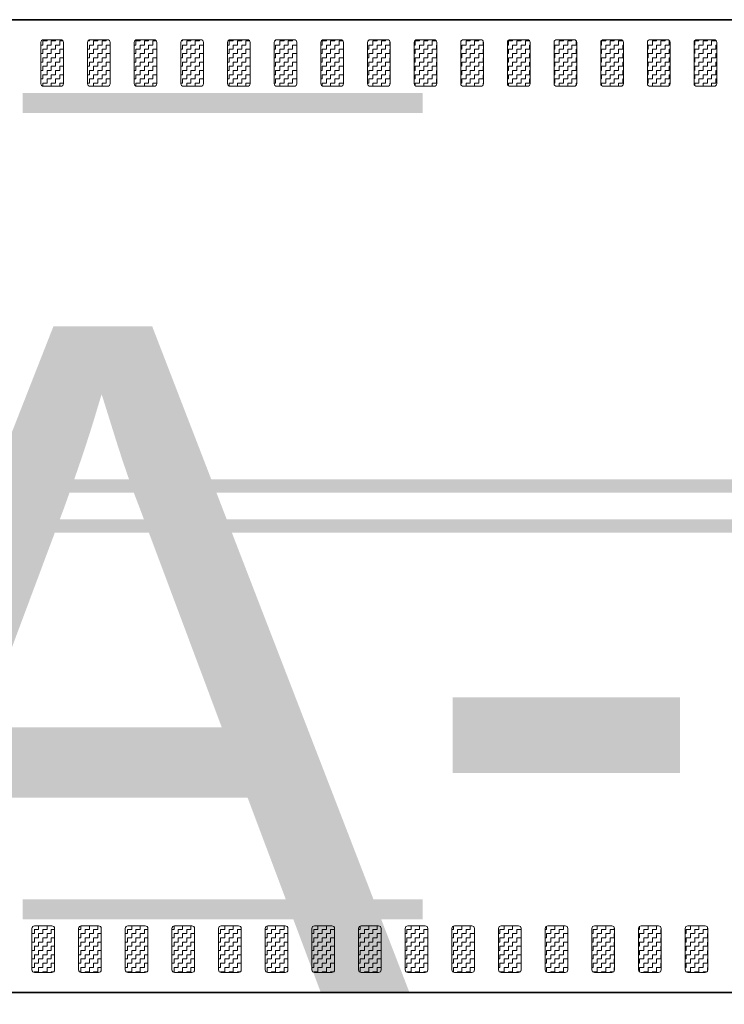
# Model space of a CAD drawing. Header units: metres. Extents: x -699 to 2316, y -1199 to 781.
# Tile 433 of 593: x 884.95 to 890.24, y -289.9 to -282.51. Entities that reach past the tile are written whole.
import ezdxf

# ---------------------------------------------------------------- set-up
doc = ezdxf.new("R2010")
doc.units = ezdxf.units.M
doc.linetypes.add('VW-3-3_STREEP', pattern=[6, 3, -3])
doc.linetypes.add('VW-9-3_STREEP', pattern=[12, 9, -3])
for name, color, linetype, lineweight in [('N-WA-VW-MARKERING_DYNAMISCH-G', 7, 'Continuous', 35), ('N-WE-VH-KANTVERHARDING-G', 210, 'Continuous', 35), ('N-WE-VW-MARKERING_LANGS_STREEP_33-G', 7, 'VW-3-3_STREEP', 13), ('N-WE-VW-MARKERING_LANGS_STREEP_93-G', 7, 'VW-9-3_STREEP', 13)]:
    doc.layers.add(name, color=color, linetype=linetype, lineweight=lineweight)
doc.layers.add('X-XX-AL-TEKENBLAD_VIEWPORT-G', color=7, linetype='Continuous', lineweight=18, plot=False)
doc.styles.add('ariel', font='arial.ttf')
pattern_1 = [(180, (0, 0), (-0.03175, -0.03175), [0.03175, -0.03175]), (270, (-0.03175, 0), (0.03175, -0.03175), [0.03175, -0.03175])]

msp = doc.modelspace()

# ---------------------------------------------------------------- hatches: boundary and pattern name
at = {"layer": 'N-WA-VW-MARKERING_DYNAMISCH-G', "lineweight": 9}
h = msp.add_hatch(dxfattribs=at)
h.set_pattern_fill('ZIGZAG', color=8, scale=0.01, angle=180, style=0)
h.set_pattern_definition(pattern_1)
edge = h.paths.add_edge_path()
edge.add_line((885.1318, -283.0115), (885.2618, -283.0115))
edge.add_arc((885.2618, -282.9915), 0.02, 270, 360)
edge.add_line((885.2818, -282.9915), (885.2818, -282.6815))
edge.add_arc((885.2618, -282.6815), 0.02, 0, 90)
edge.add_line((885.2618, -282.6615), (885.1318, -282.6615))
edge.add_arc((885.1318, -282.6815), 0.02, 90, 180)
edge.add_line((885.1118, -282.6815), (885.1118, -282.9915))
edge.add_arc((885.1318, -282.9915), 0.02, 180, 270)
h = msp.add_hatch(dxfattribs=at)
h.set_pattern_fill('ZIGZAG', color=8, scale=0.01, angle=180, style=0)
h.set_pattern_definition(pattern_1)
edge = h.paths.add_edge_path()
edge.add_line((885.4818, -283.0115), (885.6118, -283.0115))
edge.add_arc((885.6118, -282.9915), 0.02, 270, 360)
edge.add_line((885.6318, -282.9915), (885.6318, -282.6815))
edge.add_arc((885.6118, -282.6815), 0.02, 0, 90)
edge.add_line((885.6118, -282.6615), (885.4818, -282.6615))
edge.add_arc((885.4818, -282.6815), 0.02, 90, 180)
edge.add_line((885.4618, -282.6815), (885.4618, -282.9915))
edge.add_arc((885.4818, -282.9915), 0.02, 180, 270)
h = msp.add_hatch(dxfattribs=at)
h.set_pattern_fill('ZIGZAG', color=8, scale=0.01, angle=180, style=0)
h.set_pattern_definition(pattern_1)
edge = h.paths.add_edge_path()
edge.add_line((885.8318, -283.0115), (885.9618, -283.0115))
edge.add_arc((885.9618, -282.9915), 0.02, 270, 360)
edge.add_line((885.9818, -282.9915), (885.9818, -282.6815))
edge.add_arc((885.9618, -282.6815), 0.02, 0, 90)
edge.add_line((885.9618, -282.6615), (885.8318, -282.6615))
edge.add_arc((885.8318, -282.6815), 0.02, 90, 180)
edge.add_line((885.8118, -282.6815), (885.8118, -282.9915))
edge.add_arc((885.8318, -282.9915), 0.02, 180, 270)
h = msp.add_hatch(dxfattribs=at)
h.set_pattern_fill('ZIGZAG', color=8, scale=0.01, angle=180, style=0)
h.set_pattern_definition(pattern_1)
edge = h.paths.add_edge_path()
edge.add_line((886.1818, -283.0115), (886.3118, -283.0115))
edge.add_arc((886.3118, -282.9915), 0.02, 270, 360)
edge.add_line((886.3318, -282.9915), (886.3318, -282.6815))
edge.add_arc((886.3118, -282.6815), 0.02, 0, 90)
edge.add_line((886.3118, -282.6615), (886.1818, -282.6615))
edge.add_arc((886.1818, -282.6815), 0.02, 90, 180)
edge.add_line((886.1618, -282.6815), (886.1618, -282.9915))
edge.add_arc((886.1818, -282.9915), 0.02, 180, 270)
h = msp.add_hatch(dxfattribs=at)
h.set_pattern_fill('ZIGZAG', color=8, scale=0.01, angle=180, style=0)
h.set_pattern_definition(pattern_1)
edge = h.paths.add_edge_path()
edge.add_line((886.5318, -283.0115), (886.6618, -283.0115))
edge.add_arc((886.6618, -282.9915), 0.02, 270, 360)
edge.add_line((886.6818, -282.9915), (886.6818, -282.6815))
edge.add_arc((886.6618, -282.6815), 0.02, 0, 90)
edge.add_line((886.6618, -282.6615), (886.5318, -282.6615))
edge.add_arc((886.5318, -282.6815), 0.02, 90, 180)
edge.add_line((886.5118, -282.6815), (886.5118, -282.9915))
edge.add_arc((886.5318, -282.9915), 0.02, 180, 270)
h = msp.add_hatch(dxfattribs=at)
h.set_pattern_fill('ZIGZAG', color=8, scale=0.01, angle=180, style=0)
h.set_pattern_definition(pattern_1)
edge = h.paths.add_edge_path()
edge.add_line((886.8818, -283.0115), (887.0118, -283.0115))
edge.add_arc((887.0118, -282.9915), 0.02, 270, 360)
edge.add_line((887.0318, -282.9915), (887.0318, -282.6815))
edge.add_arc((887.0118, -282.6815), 0.02, 0, 90)
edge.add_line((887.0118, -282.6615), (886.8818, -282.6615))
edge.add_arc((886.8818, -282.6815), 0.02, 90, 180)
edge.add_line((886.8618, -282.6815), (886.8618, -282.9915))
edge.add_arc((886.8818, -282.9915), 0.02, 180, 270)
h = msp.add_hatch(dxfattribs=at)
h.set_pattern_fill('ZIGZAG', color=8, scale=0.01, angle=180, style=0)
h.set_pattern_definition(pattern_1)
edge = h.paths.add_edge_path()
edge.add_line((887.2318, -283.0115), (887.3618, -283.0115))
edge.add_arc((887.3618, -282.9915), 0.02, 270, 360)
edge.add_line((887.3818, -282.9915), (887.3818, -282.6815))
edge.add_arc((887.3618, -282.6815), 0.02, 0, 90)
edge.add_line((887.3618, -282.6615), (887.2318, -282.6615))
edge.add_arc((887.2318, -282.6815), 0.02, 90, 180)
edge.add_line((887.2118, -282.6815), (887.2118, -282.9915))
edge.add_arc((887.2318, -282.9915), 0.02, 180, 270)
h = msp.add_hatch(dxfattribs=at)
h.set_pattern_fill('ZIGZAG', color=8, scale=0.01, angle=180, style=0)
h.set_pattern_definition(pattern_1)
edge = h.paths.add_edge_path()
edge.add_line((887.5818, -283.0115), (887.7118, -283.0115))
edge.add_arc((887.7118, -282.9915), 0.02, 270, 360)
edge.add_line((887.7318, -282.9915), (887.7318, -282.6815))
edge.add_arc((887.7118, -282.6815), 0.02, 0, 90)
edge.add_line((887.7118, -282.6615), (887.5818, -282.6615))
edge.add_arc((887.5818, -282.6815), 0.02, 90, 180)
edge.add_line((887.5618, -282.6815), (887.5618, -282.9915))
edge.add_arc((887.5818, -282.9915), 0.02, 180, 270)
h = msp.add_hatch(dxfattribs=at)
h.set_pattern_fill('ZIGZAG', color=8, scale=0.01, angle=180, style=0)
h.set_pattern_definition(pattern_1)
edge = h.paths.add_edge_path()
edge.add_line((887.9318, -283.0115), (888.0618, -283.0115))
edge.add_arc((888.0618, -282.9915), 0.02, 270, 360)
edge.add_line((888.0818, -282.9915), (888.0818, -282.6815))
edge.add_arc((888.0618, -282.6815), 0.02, 0, 90)
edge.add_line((888.0618, -282.6615), (887.9318, -282.6615))
edge.add_arc((887.9318, -282.6815), 0.02, 90, 180)
edge.add_line((887.9118, -282.6815), (887.9118, -282.9915))
edge.add_arc((887.9318, -282.9915), 0.02, 180, 270)
h = msp.add_hatch(dxfattribs=at)
h.set_pattern_fill('ZIGZAG', color=8, scale=0.01, angle=180, style=0)
h.set_pattern_definition(pattern_1)
edge = h.paths.add_edge_path()
edge.add_line((888.2818, -283.0115), (888.4118, -283.0115))
edge.add_arc((888.4118, -282.9915), 0.02, 270, 360)
edge.add_line((888.4318, -282.9915), (888.4318, -282.6815))
edge.add_arc((888.4118, -282.6815), 0.02, 0, 90)
edge.add_line((888.4118, -282.6615), (888.2818, -282.6615))
edge.add_arc((888.2818, -282.6815), 0.02, 90, 180)
edge.add_line((888.2618, -282.6815), (888.2618, -282.9915))
edge.add_arc((888.2818, -282.9915), 0.02, 180, 270)
h = msp.add_hatch(dxfattribs=at)
h.set_pattern_fill('ZIGZAG', color=8, scale=0.01, angle=180, style=0)
h.set_pattern_definition(pattern_1)
edge = h.paths.add_edge_path()
edge.add_line((888.6318, -283.0115), (888.7618, -283.0115))
edge.add_arc((888.7618, -282.9915), 0.02, 270, 360)
edge.add_line((888.7818, -282.9915), (888.7818, -282.6815))
edge.add_arc((888.7618, -282.6815), 0.02, 0, 90)
edge.add_line((888.7618, -282.6615), (888.6318, -282.6615))
edge.add_arc((888.6318, -282.6815), 0.02, 90, 180)
edge.add_line((888.6118, -282.6815), (888.6118, -282.9915))
edge.add_arc((888.6318, -282.9915), 0.02, 180, 270)
h = msp.add_hatch(dxfattribs=at)
h.set_pattern_fill('ZIGZAG', color=8, scale=0.01, angle=180, style=0)
h.set_pattern_definition(pattern_1)
edge = h.paths.add_edge_path()
edge.add_line((888.9818, -283.0115), (889.1118, -283.0115))
edge.add_arc((889.1118, -282.9915), 0.02, 270, 360)
edge.add_line((889.1318, -282.9915), (889.1318, -282.6815))
edge.add_arc((889.1118, -282.6815), 0.02, 0, 90)
edge.add_line((889.1118, -282.6615), (888.9818, -282.6615))
edge.add_arc((888.9818, -282.6815), 0.02, 90, 180)
edge.add_line((888.9618, -282.6815), (888.9618, -282.9915))
edge.add_arc((888.9818, -282.9915), 0.02, 180, 270)
h = msp.add_hatch(dxfattribs=at)
h.set_pattern_fill('ZIGZAG', color=8, scale=0.01, angle=180, style=0)
h.set_pattern_definition(pattern_1)
edge = h.paths.add_edge_path()
edge.add_line((889.3318, -283.0115), (889.4618, -283.0115))
edge.add_arc((889.4618, -282.9915), 0.02, 270, 360)
edge.add_line((889.4818, -282.9915), (889.4818, -282.6815))
edge.add_arc((889.4618, -282.6815), 0.02, 0, 90)
edge.add_line((889.4618, -282.6615), (889.3318, -282.6615))
edge.add_arc((889.3318, -282.6815), 0.02, 90, 180)
edge.add_line((889.3118, -282.6815), (889.3118, -282.9915))
edge.add_arc((889.3318, -282.9915), 0.02, 180, 270)
h = msp.add_hatch(dxfattribs=at)
h.set_pattern_fill('ZIGZAG', color=8, scale=0.01, angle=180, style=0)
h.set_pattern_definition(pattern_1)
edge = h.paths.add_edge_path()
edge.add_line((889.6818, -283.0115), (889.8118, -283.0115))
edge.add_arc((889.8118, -282.9915), 0.02, 270, 360)
edge.add_line((889.8318, -282.9915), (889.8318, -282.6815))
edge.add_arc((889.8118, -282.6815), 0.02, 0, 90)
edge.add_line((889.8118, -282.6615), (889.6818, -282.6615))
edge.add_arc((889.6818, -282.6815), 0.02, 90, 180)
edge.add_line((889.6618, -282.6815), (889.6618, -282.9915))
edge.add_arc((889.6818, -282.9915), 0.02, 180, 270)
h = msp.add_hatch(dxfattribs=at)
h.set_pattern_fill('ZIGZAG', color=8, scale=0.01, angle=180, style=0)
h.set_pattern_definition(pattern_1)
edge = h.paths.add_edge_path()
edge.add_line((890.0318, -283.0115), (890.1618, -283.0115))
edge.add_arc((890.1618, -282.9915), 0.02, 270, 360)
edge.add_line((890.1818, -282.9915), (890.1818, -282.6815))
edge.add_arc((890.1618, -282.6815), 0.02, 0, 90)
edge.add_line((890.1618, -282.6615), (890.0318, -282.6615))
edge.add_arc((890.0318, -282.6815), 0.02, 90, 180)
edge.add_line((890.0118, -282.6815), (890.0118, -282.9915))
edge.add_arc((890.0318, -282.9915), 0.02, 180, 270)
h = msp.add_hatch(dxfattribs=at)
h.set_pattern_fill('ZIGZAG', color=8, scale=0.01, angle=180, style=0)
h.set_pattern_definition(pattern_1)
edge = h.paths.add_edge_path()
edge.add_line((885.0648, -289.3115), (885.1948, -289.3115))
edge.add_arc((885.1948, -289.3315), 0.02, 0, 90, ccw=False)
edge.add_line((885.2148, -289.3315), (885.2148, -289.6415))
edge.add_arc((885.1948, -289.6415), 0.02, 270, 360, ccw=False)
edge.add_line((885.1948, -289.6615), (885.0648, -289.6615))
edge.add_arc((885.0648, -289.6415), 0.02, 180, 270, ccw=False)
edge.add_line((885.0448, -289.6415), (885.0448, -289.3315))
edge.add_arc((885.0648, -289.3315), 0.02, 90, 180, ccw=False)
h = msp.add_hatch(dxfattribs=at)
h.set_pattern_fill('ZIGZAG', color=8, scale=0.01, angle=180, style=0)
h.set_pattern_definition(pattern_1)
edge = h.paths.add_edge_path()
edge.add_line((885.4148, -289.3115), (885.5448, -289.3115))
edge.add_arc((885.5448, -289.3315), 0.02, 0, 90, ccw=False)
edge.add_line((885.5648, -289.3315), (885.5648, -289.6415))
edge.add_arc((885.5448, -289.6415), 0.02, 270, 360, ccw=False)
edge.add_line((885.5448, -289.6615), (885.4148, -289.6615))
edge.add_arc((885.4148, -289.6415), 0.02, 180, 270, ccw=False)
edge.add_line((885.3948, -289.6415), (885.3948, -289.3315))
edge.add_arc((885.4148, -289.3315), 0.02, 90, 180, ccw=False)
h = msp.add_hatch(dxfattribs=at)
h.set_pattern_fill('ZIGZAG', color=8, scale=0.01, angle=180, style=0)
h.set_pattern_definition(pattern_1)
edge = h.paths.add_edge_path()
edge.add_line((885.7648, -289.3115), (885.8948, -289.3115))
edge.add_arc((885.8948, -289.3315), 0.02, 0, 90, ccw=False)
edge.add_line((885.9148, -289.3315), (885.9148, -289.6415))
edge.add_arc((885.8948, -289.6415), 0.02, 270, 360, ccw=False)
edge.add_line((885.8948, -289.6615), (885.7648, -289.6615))
edge.add_arc((885.7648, -289.6415), 0.02, 180, 270, ccw=False)
edge.add_line((885.7448, -289.6415), (885.7448, -289.3315))
edge.add_arc((885.7648, -289.3315), 0.02, 90, 180, ccw=False)
h = msp.add_hatch(dxfattribs=at)
h.set_pattern_fill('ZIGZAG', color=8, scale=0.01, angle=180, style=0)
h.set_pattern_definition(pattern_1)
edge = h.paths.add_edge_path()
edge.add_line((886.1148, -289.3115), (886.2448, -289.3115))
edge.add_arc((886.2448, -289.3315), 0.02, 0, 90, ccw=False)
edge.add_line((886.2648, -289.3315), (886.2648, -289.6415))
edge.add_arc((886.2448, -289.6415), 0.02, 270, 360, ccw=False)
edge.add_line((886.2448, -289.6615), (886.1148, -289.6615))
edge.add_arc((886.1148, -289.6415), 0.02, 180, 270, ccw=False)
edge.add_line((886.0948, -289.6415), (886.0948, -289.3315))
edge.add_arc((886.1148, -289.3315), 0.02, 90, 180, ccw=False)
h = msp.add_hatch(dxfattribs=at)
h.set_pattern_fill('ZIGZAG', color=8, scale=0.01, angle=180, style=0)
h.set_pattern_definition(pattern_1)
edge = h.paths.add_edge_path()
edge.add_line((886.4648, -289.3115), (886.5948, -289.3115))
edge.add_arc((886.5948, -289.3315), 0.02, 0, 90, ccw=False)
edge.add_line((886.6148, -289.3315), (886.6148, -289.6415))
edge.add_arc((886.5948, -289.6415), 0.02, 270, 360, ccw=False)
edge.add_line((886.5948, -289.6615), (886.4648, -289.6615))
edge.add_arc((886.4648, -289.6415), 0.02, 180, 270, ccw=False)
edge.add_line((886.4448, -289.6415), (886.4448, -289.3315))
edge.add_arc((886.4648, -289.3315), 0.02, 90, 180, ccw=False)
h = msp.add_hatch(dxfattribs=at)
h.set_pattern_fill('ZIGZAG', color=8, scale=0.01, angle=180, style=0)
h.set_pattern_definition(pattern_1)
edge = h.paths.add_edge_path()
edge.add_line((886.8148, -289.3115), (886.9448, -289.3115))
edge.add_arc((886.9448, -289.3315), 0.02, 0, 90, ccw=False)
edge.add_line((886.9648, -289.3315), (886.9648, -289.6415))
edge.add_arc((886.9448, -289.6415), 0.02, 270, 360, ccw=False)
edge.add_line((886.9448, -289.6615), (886.8148, -289.6615))
edge.add_arc((886.8148, -289.6415), 0.02, 180, 270, ccw=False)
edge.add_line((886.7948, -289.6415), (886.7948, -289.3315))
edge.add_arc((886.8148, -289.3315), 0.02, 90, 180, ccw=False)
h = msp.add_hatch(dxfattribs=at)
h.set_pattern_fill('ZIGZAG', color=8, scale=0.01, angle=180, style=0)
h.set_pattern_definition(pattern_1)
edge = h.paths.add_edge_path()
edge.add_line((887.1648, -289.3115), (887.2948, -289.3115))
edge.add_arc((887.2948, -289.3315), 0.02, 0, 90, ccw=False)
edge.add_line((887.3148, -289.3315), (887.3148, -289.6415))
edge.add_arc((887.2948, -289.6415), 0.02, 270, 360, ccw=False)
edge.add_line((887.2948, -289.6615), (887.1648, -289.6615))
edge.add_arc((887.1648, -289.6415), 0.02, 180, 270, ccw=False)
edge.add_line((887.1448, -289.6415), (887.1448, -289.3315))
edge.add_arc((887.1648, -289.3315), 0.02, 90, 180, ccw=False)
h = msp.add_hatch(dxfattribs=at)
h.set_pattern_fill('ZIGZAG', color=8, scale=0.01, angle=180, style=0)
h.set_pattern_definition(pattern_1)
edge = h.paths.add_edge_path()
edge.add_line((887.5148, -289.3115), (887.6448, -289.3115))
edge.add_arc((887.6448, -289.3315), 0.02, 0, 90, ccw=False)
edge.add_line((887.6648, -289.3315), (887.6648, -289.6415))
edge.add_arc((887.6448, -289.6415), 0.02, 270, 360, ccw=False)
edge.add_line((887.6448, -289.6615), (887.5148, -289.6615))
edge.add_arc((887.5148, -289.6415), 0.02, 180, 270, ccw=False)
edge.add_line((887.4948, -289.6415), (887.4948, -289.3315))
edge.add_arc((887.5148, -289.3315), 0.02, 90, 180, ccw=False)
h = msp.add_hatch(dxfattribs=at)
h.set_pattern_fill('ZIGZAG', color=8, scale=0.01, angle=180, style=0)
h.set_pattern_definition(pattern_1)
edge = h.paths.add_edge_path()
edge.add_line((887.8648, -289.3115), (887.9948, -289.3115))
edge.add_arc((887.9948, -289.3315), 0.02, 0, 90, ccw=False)
edge.add_line((888.0148, -289.3315), (888.0148, -289.6415))
edge.add_arc((887.9948, -289.6415), 0.02, 270, 360, ccw=False)
edge.add_line((887.9948, -289.6615), (887.8648, -289.6615))
edge.add_arc((887.8648, -289.6415), 0.02, 180, 270, ccw=False)
edge.add_line((887.8448, -289.6415), (887.8448, -289.3315))
edge.add_arc((887.8648, -289.3315), 0.02, 90, 180, ccw=False)
h = msp.add_hatch(dxfattribs=at)
h.set_pattern_fill('ZIGZAG', color=8, scale=0.01, angle=180, style=0)
h.set_pattern_definition(pattern_1)
edge = h.paths.add_edge_path()
edge.add_line((888.2148, -289.3115), (888.3448, -289.3115))
edge.add_arc((888.3448, -289.3315), 0.02, 0, 90, ccw=False)
edge.add_line((888.3648, -289.3315), (888.3648, -289.6415))
edge.add_arc((888.3448, -289.6415), 0.02, 270, 360, ccw=False)
edge.add_line((888.3448, -289.6615), (888.2148, -289.6615))
edge.add_arc((888.2148, -289.6415), 0.02, 180, 270, ccw=False)
edge.add_line((888.1948, -289.6415), (888.1948, -289.3315))
edge.add_arc((888.2148, -289.3315), 0.02, 90, 180, ccw=False)
h = msp.add_hatch(dxfattribs=at)
h.set_pattern_fill('ZIGZAG', color=8, scale=0.01, angle=180, style=0)
h.set_pattern_definition(pattern_1)
edge = h.paths.add_edge_path()
edge.add_line((888.5648, -289.3115), (888.6948, -289.3115))
edge.add_arc((888.6948, -289.3315), 0.02, 0, 90, ccw=False)
edge.add_line((888.7148, -289.3315), (888.7148, -289.6415))
edge.add_arc((888.6948, -289.6415), 0.02, 270, 360, ccw=False)
edge.add_line((888.6948, -289.6615), (888.5648, -289.6615))
edge.add_arc((888.5648, -289.6415), 0.02, 180, 270, ccw=False)
edge.add_line((888.5448, -289.6415), (888.5448, -289.3315))
edge.add_arc((888.5648, -289.3315), 0.02, 90, 180, ccw=False)
h = msp.add_hatch(dxfattribs=at)
h.set_pattern_fill('ZIGZAG', color=8, scale=0.01, angle=180, style=0)
h.set_pattern_definition(pattern_1)
edge = h.paths.add_edge_path()
edge.add_line((888.9148, -289.3115), (889.0448, -289.3115))
edge.add_arc((889.0448, -289.3315), 0.02, 0, 90, ccw=False)
edge.add_line((889.0648, -289.3315), (889.0648, -289.6415))
edge.add_arc((889.0448, -289.6415), 0.02, 270, 360, ccw=False)
edge.add_line((889.0448, -289.6615), (888.9148, -289.6615))
edge.add_arc((888.9148, -289.6415), 0.02, 180, 270, ccw=False)
edge.add_line((888.8948, -289.6415), (888.8948, -289.3315))
edge.add_arc((888.9148, -289.3315), 0.02, 90, 180, ccw=False)
h = msp.add_hatch(dxfattribs=at)
h.set_pattern_fill('ZIGZAG', color=8, scale=0.01, angle=180, style=0)
h.set_pattern_definition(pattern_1)
edge = h.paths.add_edge_path()
edge.add_line((889.2648, -289.3115), (889.3948, -289.3115))
edge.add_arc((889.3948, -289.3315), 0.02, 0, 90, ccw=False)
edge.add_line((889.4148, -289.3315), (889.4148, -289.6415))
edge.add_arc((889.3948, -289.6415), 0.02, 270, 360, ccw=False)
edge.add_line((889.3948, -289.6615), (889.2648, -289.6615))
edge.add_arc((889.2648, -289.6415), 0.02, 180, 270, ccw=False)
edge.add_line((889.2448, -289.6415), (889.2448, -289.3315))
edge.add_arc((889.2648, -289.3315), 0.02, 90, 180, ccw=False)
h = msp.add_hatch(dxfattribs=at)
h.set_pattern_fill('ZIGZAG', color=8, scale=0.01, angle=180, style=0)
h.set_pattern_definition(pattern_1)
edge = h.paths.add_edge_path()
edge.add_line((889.6148, -289.3115), (889.7448, -289.3115))
edge.add_arc((889.7448, -289.3315), 0.02, 0, 90, ccw=False)
edge.add_line((889.7648, -289.3315), (889.7648, -289.6415))
edge.add_arc((889.7448, -289.6415), 0.02, 270, 360, ccw=False)
edge.add_line((889.7448, -289.6615), (889.6148, -289.6615))
edge.add_arc((889.6148, -289.6415), 0.02, 180, 270, ccw=False)
edge.add_line((889.5948, -289.6415), (889.5948, -289.3315))
edge.add_arc((889.6148, -289.3315), 0.02, 90, 180, ccw=False)
h = msp.add_hatch(dxfattribs=at)
h.set_pattern_fill('ZIGZAG', color=8, scale=0.01, angle=180, style=0)
h.set_pattern_definition(pattern_1)
edge = h.paths.add_edge_path()
edge.add_line((889.9648, -289.3115), (890.0948, -289.3115))
edge.add_arc((890.0948, -289.3315), 0.02, 0, 90, ccw=False)
edge.add_line((890.1148, -289.3315), (890.1148, -289.6415))
edge.add_arc((890.0948, -289.6415), 0.02, 270, 360, ccw=False)
edge.add_line((890.0948, -289.6615), (889.9648, -289.6615))
edge.add_arc((889.9648, -289.6415), 0.02, 180, 270, ccw=False)
edge.add_line((889.9448, -289.6415), (889.9448, -289.3315))
edge.add_arc((889.9648, -289.3315), 0.02, 90, 180, ccw=False)

# ---------------------------------------------------------------- linework, layer by layer
at = {"layer": 'N-WA-VW-MARKERING_DYNAMISCH-G', "color": 8, "lineweight": 9}
for points in [[(885.1318, -283.0115), (885.2618, -283.0115, 0.414214), (885.2818, -282.9915), (885.2818, -282.6815, 0.414214), (885.2618, -282.6615), (885.1318, -282.6615, 0.414214), (885.1118, -282.6815), (885.1118, -282.9915, 0.414214)], [(885.4818, -283.0115), (885.6118, -283.0115, 0.414214), (885.6318, -282.9915), (885.6318, -282.6815, 0.414214), (885.6118, -282.6615), (885.4818, -282.6615, 0.414214), (885.4618, -282.6815), (885.4618, -282.9915, 0.414214)], [(885.8318, -283.0115), (885.9618, -283.0115, 0.414214), (885.9818, -282.9915), (885.9818, -282.6815, 0.414214), (885.9618, -282.6615), (885.8318, -282.6615, 0.414214), (885.8118, -282.6815), (885.8118, -282.9915, 0.414214)], [(886.1818, -283.0115), (886.3118, -283.0115, 0.414214), (886.3318, -282.9915), (886.3318, -282.6815, 0.414214), (886.3118, -282.6615), (886.1818, -282.6615, 0.414214), (886.1618, -282.6815), (886.1618, -282.9915, 0.414214)], [(886.5318, -283.0115), (886.6618, -283.0115, 0.414214), (886.6818, -282.9915), (886.6818, -282.6815, 0.414214), (886.6618, -282.6615), (886.5318, -282.6615, 0.414214), (886.5118, -282.6815), (886.5118, -282.9915, 0.414214)], [(886.8818, -283.0115), (887.0118, -283.0115, 0.414214), (887.0318, -282.9915), (887.0318, -282.6815, 0.414214), (887.0118, -282.6615), (886.8818, -282.6615, 0.414214), (886.8618, -282.6815), (886.8618, -282.9915, 0.414214)], [(887.2318, -283.0115), (887.3618, -283.0115, 0.414214), (887.3818, -282.9915), (887.3818, -282.6815, 0.414214), (887.3618, -282.6615), (887.2318, -282.6615, 0.414214), (887.2118, -282.6815), (887.2118, -282.9915, 0.414214)], [(887.5818, -283.0115), (887.7118, -283.0115, 0.414214), (887.7318, -282.9915), (887.7318, -282.6815, 0.414214), (887.7118, -282.6615), (887.5818, -282.6615, 0.414214), (887.5618, -282.6815), (887.5618, -282.9915, 0.414214)], [(887.9318, -283.0115), (888.0618, -283.0115, 0.414214), (888.0818, -282.9915), (888.0818, -282.6815, 0.414214), (888.0618, -282.6615), (887.9318, -282.6615, 0.414214), (887.9118, -282.6815), (887.9118, -282.9915, 0.414214)], [(888.2818, -283.0115), (888.4118, -283.0115, 0.414214), (888.4318, -282.9915), (888.4318, -282.6815, 0.414214), (888.4118, -282.6615), (888.2818, -282.6615, 0.414214), (888.2618, -282.6815), (888.2618, -282.9915, 0.414214)], [(888.6318, -283.0115), (888.7618, -283.0115, 0.414214), (888.7818, -282.9915), (888.7818, -282.6815, 0.414214), (888.7618, -282.6615), (888.6318, -282.6615, 0.414214), (888.6118, -282.6815), (888.6118, -282.9915, 0.414214)], [(888.9818, -283.0115), (889.1118, -283.0115, 0.414214), (889.1318, -282.9915), (889.1318, -282.6815, 0.414214), (889.1118, -282.6615), (888.9818, -282.6615, 0.414214), (888.9618, -282.6815), (888.9618, -282.9915, 0.414214)], [(889.3318, -283.0115), (889.4618, -283.0115, 0.414214), (889.4818, -282.9915), (889.4818, -282.6815, 0.414214), (889.4618, -282.6615), (889.3318, -282.6615, 0.414214), (889.3118, -282.6815), (889.3118, -282.9915, 0.414214)], [(889.6818, -283.0115), (889.8118, -283.0115, 0.414214), (889.8318, -282.9915), (889.8318, -282.6815, 0.414214), (889.8118, -282.6615), (889.6818, -282.6615, 0.414214), (889.6618, -282.6815), (889.6618, -282.9915, 0.414214)], [(890.0318, -283.0115), (890.1618, -283.0115, 0.414214), (890.1818, -282.9915), (890.1818, -282.6815, 0.414214), (890.1618, -282.6615), (890.0318, -282.6615, 0.414214), (890.0118, -282.6815), (890.0118, -282.9915, 0.414214)], [(885.0648, -289.3115), (885.1948, -289.3115, -0.414214), (885.2148, -289.3315), (885.2148, -289.6415, -0.414214), (885.1948, -289.6615), (885.0648, -289.6615, -0.414214), (885.0448, -289.6415), (885.0448, -289.3315, -0.414214)], [(885.4148, -289.3115), (885.5448, -289.3115, -0.414214), (885.5648, -289.3315), (885.5648, -289.6415, -0.414214), (885.5448, -289.6615), (885.4148, -289.6615, -0.414214), (885.3948, -289.6415), (885.3948, -289.3315, -0.414214)], [(885.7648, -289.3115), (885.8948, -289.3115, -0.414214), (885.9148, -289.3315), (885.9148, -289.6415, -0.414214), (885.8948, -289.6615), (885.7648, -289.6615, -0.414214), (885.7448, -289.6415), (885.7448, -289.3315, -0.414214)], [(886.1148, -289.3115), (886.2448, -289.3115, -0.414214), (886.2648, -289.3315), (886.2648, -289.6415, -0.414214), (886.2448, -289.6615), (886.1148, -289.6615, -0.414214), (886.0948, -289.6415), (886.0948, -289.3315, -0.414214)], [(886.4648, -289.3115), (886.5948, -289.3115, -0.414214), (886.6148, -289.3315), (886.6148, -289.6415, -0.414214), (886.5948, -289.6615), (886.4648, -289.6615, -0.414214), (886.4448, -289.6415), (886.4448, -289.3315, -0.414214)], [(886.8148, -289.3115), (886.9448, -289.3115, -0.414214), (886.9648, -289.3315), (886.9648, -289.6415, -0.414214), (886.9448, -289.6615), (886.8148, -289.6615, -0.414214), (886.7948, -289.6415), (886.7948, -289.3315, -0.414214)], [(887.1648, -289.3115), (887.2948, -289.3115, -0.414214), (887.3148, -289.3315), (887.3148, -289.6415, -0.414214), (887.2948, -289.6615), (887.1648, -289.6615, -0.414214), (887.1448, -289.6415), (887.1448, -289.3315, -0.414214)], [(887.5148, -289.3115), (887.6448, -289.3115, -0.414214), (887.6648, -289.3315), (887.6648, -289.6415, -0.414214), (887.6448, -289.6615), (887.5148, -289.6615, -0.414214), (887.4948, -289.6415), (887.4948, -289.3315, -0.414214)], [(887.8648, -289.3115), (887.9948, -289.3115, -0.414214), (888.0148, -289.3315), (888.0148, -289.6415, -0.414214), (887.9948, -289.6615), (887.8648, -289.6615, -0.414214), (887.8448, -289.6415), (887.8448, -289.3315, -0.414214)], [(888.2148, -289.3115), (888.3448, -289.3115, -0.414214), (888.3648, -289.3315), (888.3648, -289.6415, -0.414214), (888.3448, -289.6615), (888.2148, -289.6615, -0.414214), (888.1948, -289.6415), (888.1948, -289.3315, -0.414214)], [(888.5648, -289.3115), (888.6948, -289.3115, -0.414214), (888.7148, -289.3315), (888.7148, -289.6415, -0.414214), (888.6948, -289.6615), (888.5648, -289.6615, -0.414214), (888.5448, -289.6415), (888.5448, -289.3315, -0.414214)], [(888.9148, -289.3115), (889.0448, -289.3115, -0.414214), (889.0648, -289.3315), (889.0648, -289.6415, -0.414214), (889.0448, -289.6615), (888.9148, -289.6615, -0.414214), (888.8948, -289.6415), (888.8948, -289.3315, -0.414214)], [(889.2648, -289.3115), (889.3948, -289.3115, -0.414214), (889.4148, -289.3315), (889.4148, -289.6415, -0.414214), (889.3948, -289.6615), (889.2648, -289.6615, -0.414214), (889.2448, -289.6415), (889.2448, -289.3315, -0.414214)], [(889.6148, -289.3115), (889.7448, -289.3115, -0.414214), (889.7648, -289.3315), (889.7648, -289.6415, -0.414214), (889.7448, -289.6615), (889.6148, -289.6615, -0.414214), (889.5948, -289.6415), (889.5948, -289.3315, -0.414214)], [(889.9648, -289.3115), (890.0948, -289.3115, -0.414214), (890.1148, -289.3315), (890.1148, -289.6415, -0.414214), (890.0948, -289.6615), (889.9648, -289.6615, -0.414214), (889.9448, -289.6415), (889.9448, -289.3315, -0.414214)]]:
    msp.add_lwpolyline(points, format="xyb", close=True, dxfattribs=at)
at = {"layer": 'N-WE-VH-KANTVERHARDING-G'}
for p, q in [((883.2321, -282.5115), (894.7318, -282.5115)), ((883.2321, -289.8115), (978.3951, -289.8115))]:
    msp.add_line(p, q, dxfattribs=at)
at = {"layer": 'N-WE-VW-MARKERING_LANGS_STREEP_33-G', "color": 253, "linetype": 'Continuous'}
for points in [[(884.9747, -283.0615), (887.9747, -283.0615), (884.9747, -283.2115), (887.9747, -283.2115)], [(884.9747, -289.2615), (887.9747, -289.2615), (884.9747, -289.1115), (887.9747, -289.1115)]]:
    msp.add_solid(points, dxfattribs=at)
at = {"layer": 'N-WE-VW-MARKERING_LANGS_STREEP_93-G', "color": 253, "linetype": 'Continuous'}
for points in [[(884.9747, -285.9615), (893.9747, -285.9615), (884.9747, -286.0615), (893.9747, -286.0615)], [(884.9747, -286.3615), (893.9747, -286.3615), (884.9747, -286.2615), (893.9747, -286.2615)]]:
    msp.add_solid(points, dxfattribs=at)

# ---------------------------------------------------------------- texts
at = {"layer": 'X-XX-AL-TEKENBLAD_VIEWPORT-G', "color": 3, "style": 'ariel'}
msp.add_text('A-halte', height=5, dxfattribs=at).set_placement((883.2321, -289.8115))

doc.saveas('drawing.dxf')
